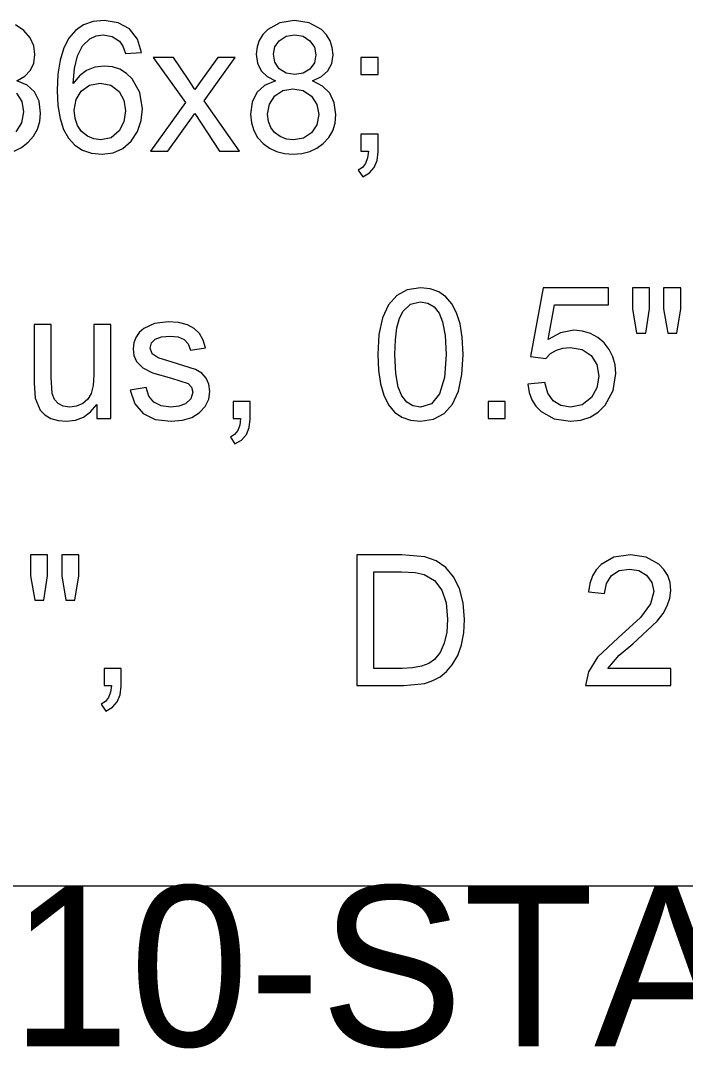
# Model space of a CAD drawing. Extents: x 1001568 to 1002149, y 1840825 to 1841423.
# Drawn here: x 1001934.673 to 1001936.333, y 1840981.063 to 1840983.629 of the extents above; entities that cross this region are included whole.
import ezdxf

# ---------------------------------------------------------------- set-up
doc = ezdxf.new("R2010")
doc.units = 0
for name, color, linetype in [('40', 7, 'Continuous'), ('R_No Plot', 7, 'Continuous'), ('SIGNS', 7, 'Continuous')]:
    doc.layers.add(name, color=color, linetype=linetype)

msp = doc.modelspace()

# ---------------------------------------------------------------- linework, layer by layer
at = {"layer": 'R_No Plot'}
msp.add_line((1001890.6501, 1840981.4691), (1001982.1327, 1840981.4691), dxfattribs=at)
at = {"layer": 'SIGNS'}
for points in [[(1001934.6572, 1840983.3028), (1001934.6757, 1840983.312), (1001934.6923, 1840983.325), (1001934.7057, 1840983.3405), (1001934.7155, 1840983.3578), (1001934.7212, 1840983.3768), (1001934.7232, 1840983.3975), (1001934.7195, 1840983.4272), (1001934.7083, 1840983.4506), (1001934.6896, 1840983.4673), (1001934.6636, 1840983.4779), (1001934.6835, 1840983.4896), (1001934.6976, 1840983.5047), (1001934.7062, 1840983.5226), (1001934.709, 1840983.5439), (1001934.7059, 1840983.5655), (1001934.697, 1840983.5859), (1001934.6815, 1840983.6042), (1001934.6607, 1840983.618)], [(1001934.9749, 1840983.5493), (1001934.965, 1840983.5825), (1001934.9453, 1840983.6076), (1001934.9171, 1840983.6233), (1001934.882, 1840983.6287), (1001934.8544, 1840983.6259), (1001934.8306, 1840983.6177), (1001934.8103, 1840983.604), (1001934.7939, 1840983.5849), (1001934.781, 1840983.5602), (1001934.772, 1840983.5301), (1001934.7664, 1840983.4946), (1001934.7646, 1840983.4537), (1001934.7663, 1840983.4165), (1001934.7716, 1840983.3843), (1001934.7804, 1840983.357), (1001934.7927, 1840983.3349), (1001934.8083, 1840983.3175), (1001934.8276, 1840983.3052), (1001934.8503, 1840983.2978), (1001934.8766, 1840983.2954), (1001934.904, 1840983.2989), (1001934.9284, 1840983.3095), (1001934.9494, 1840983.3276), (1001934.9651, 1840983.3521), (1001934.9744, 1840983.3791), (1001934.9774, 1840983.4082), (1001934.9709, 1840983.4489), (1001934.9518, 1840983.4829), (1001934.9373, 1840983.4969), (1001934.921, 1840983.5071), (1001934.9027, 1840983.5131), (1001934.8826, 1840983.5152), (1001934.8588, 1840983.5124), (1001934.838, 1840983.5041), (1001934.8198, 1840983.4903), (1001934.8047, 1840983.4712), (1001934.8075, 1840983.5094), (1001934.8155, 1840983.5409), (1001934.8281, 1840983.5653), (1001934.8459, 1840983.5829), (1001934.8617, 1840983.5907), (1001934.8796, 1840983.5932), (1001934.9017, 1840983.5891), (1001934.9198, 1840983.5776), (1001934.9284, 1840983.5649), (1001934.935, 1840983.5463), (1001934.9749, 1840983.5493)], [(1001935.3096, 1840983.4779), (1001935.2823, 1840983.4664), (1001935.2628, 1840983.4488), (1001935.2511, 1840983.4251), (1001935.2473, 1840983.3953), (1001935.2493, 1840983.3736), (1001935.2552, 1840983.3542), (1001935.2649, 1840983.3369), (1001935.2784, 1840983.3221), (1001935.2941, 1840983.3103), (1001935.312, 1840983.302), (1001935.3318, 1840983.297), (1001935.3537, 1840983.2954), (1001935.3751, 1840983.2969), (1001935.3948, 1840983.3019), (1001935.4126, 1840983.3102), (1001935.4287, 1840983.3218), (1001935.4424, 1840983.3365), (1001935.4524, 1840983.3536), (1001935.4581, 1840983.3728), (1001935.4601, 1840983.3942), (1001935.4562, 1840983.4233), (1001935.4453, 1840983.4471), (1001935.427, 1840983.4652), (1001935.4014, 1840983.4779), (1001935.4239, 1840983.4888), (1001935.44, 1840983.5035), (1001935.4497, 1840983.5216), (1001935.453, 1840983.5433), (1001935.4512, 1840983.5617), (1001935.4457, 1840983.5784), (1001935.4366, 1840983.5931), (1001935.4241, 1840983.6062), (1001935.3936, 1840983.623), (1001935.3567, 1840983.6287), (1001935.3199, 1840983.6231), (1001935.29, 1840983.6066), (1001935.2775, 1840983.5939), (1001935.2686, 1840983.5793), (1001935.2633, 1840983.5628), (1001935.2615, 1840983.5444), (1001935.2645, 1840983.522), (1001935.2735, 1840983.5035), (1001935.2885, 1840983.4887), (1001935.3096, 1840983.4779)], [(1001935.3041, 1840983.5449), (1001935.3076, 1840983.5627), (1001935.3182, 1840983.5779), (1001935.3359, 1840983.5894), (1001935.3573, 1840983.5932), (1001935.3781, 1840983.5893), (1001935.3953, 1840983.5782), (1001935.4067, 1840983.562), (1001935.4105, 1840983.5427), (1001935.4065, 1840983.5229), (1001935.3952, 1840983.5074), (1001935.3782, 1840983.4972), (1001935.3577, 1840983.4939), (1001935.3359, 1840983.4975), (1001935.3187, 1840983.5083), (1001935.3076, 1840983.5246), (1001935.3041, 1840983.5449)], [(1001934.8072, 1840983.4054), (1001934.8116, 1840983.4313), (1001934.8247, 1840983.4527), (1001934.8454, 1840983.4678), (1001934.8718, 1840983.4726), (1001934.8985, 1840983.4673), (1001934.9189, 1840983.4518), (1001934.931, 1840983.43), (1001934.9349, 1840983.4033), (1001934.9309, 1840983.3763), (1001934.9196, 1840983.3537), (1001934.8995, 1840983.3363), (1001934.8734, 1840983.3308), (1001934.8562, 1840983.3332), (1001934.8403, 1840983.3401), (1001934.8256, 1840983.3517), (1001934.8153, 1840983.3666), (1001934.8091, 1840983.3843), (1001934.8072, 1840983.4054)], [(1001934.6628, 1840983.4471), (1001934.6763, 1840983.4263), (1001934.6807, 1840983.4006), (1001934.6757, 1840983.3733), (1001934.6614, 1840983.3509)], [(1001935.2899, 1840983.3953), (1001935.2945, 1840983.4203), (1001935.3078, 1840983.4407), (1001935.3277, 1840983.4541), (1001935.3527, 1840983.4584), (1001935.3783, 1840983.4537), (1001935.3992, 1840983.4401), (1001935.4129, 1840983.4194), (1001935.4176, 1840983.394), (1001935.413, 1840983.3687), (1001935.3996, 1840983.3485), (1001935.3792, 1840983.3352), (1001935.3541, 1840983.3308), (1001935.3368, 1840983.3329), (1001935.3209, 1840983.3392), (1001935.3072, 1840983.3491), (1001935.2975, 1840983.3617), (1001935.2917, 1840983.3771), (1001935.2899, 1840983.3953)], [(1001935.5649, 1840982.7952), (1001935.5666, 1840982.756), (1001935.5716, 1840982.7221), (1001935.5799, 1840982.6934), (1001935.5917, 1840982.67), (1001935.6065, 1840982.6517), (1001935.6248, 1840982.6389), (1001935.6464, 1840982.6311), (1001935.6713, 1840982.6287), (1001935.704, 1840982.6336), (1001935.7305, 1840982.6478), (1001935.7511, 1840982.6714), (1001935.7659, 1840982.7039), (1001935.7747, 1840982.7451), (1001935.7777, 1840982.7952), (1001935.7758, 1840982.8389), (1001935.7704, 1840982.8722), (1001935.7611, 1840982.8993), (1001935.7492, 1840982.9215), (1001935.7346, 1840982.9388), (1001935.7174, 1840982.9514), (1001935.6956, 1840982.9595), (1001935.6713, 1840982.962), (1001935.6384, 1840982.957), (1001935.6122, 1840982.9428), (1001935.5914, 1840982.919), (1001935.5767, 1840982.8865), (1001935.5678, 1840982.8452), (1001935.5649, 1840982.7952)], [(1001935.6075, 1840982.7953), (1001935.6087, 1840982.8318), (1001935.6125, 1840982.8621), (1001935.6188, 1840982.8859), (1001935.6278, 1840982.9036), (1001935.6465, 1840982.9209), (1001935.6709, 1840982.9265), (1001935.6896, 1840982.9233), (1001935.7052, 1840982.914), (1001935.7176, 1840982.8986), (1001935.7266, 1840982.8771), (1001935.7329, 1840982.8424), (1001935.7352, 1840982.7953), (1001935.7311, 1840982.7377), (1001935.7192, 1840982.6967), (1001935.6992, 1840982.6721), (1001935.6713, 1840982.6641), (1001935.6525, 1840982.6672), (1001935.6371, 1840982.6765), (1001935.6248, 1840982.6919), (1001935.616, 1840982.7135), (1001935.6096, 1840982.748), (1001935.6075, 1840982.7953)], [(1001935.5121, 1840981.9691), (1001935.6297, 1840981.9691), (1001935.682, 1840981.9746), (1001935.7024, 1840981.9813), (1001935.7208, 1840981.9912), (1001935.7367, 1840982.0043), (1001935.7507, 1840982.0205), (1001935.7642, 1840982.0439), (1001935.7739, 1840982.0706), (1001935.7797, 1840982.1006), (1001935.7816, 1840982.134), (1001935.7783, 1840982.1751), (1001935.7687, 1840982.2115), (1001935.754, 1840982.2407), (1001935.7348, 1840982.2636), (1001935.7109, 1840982.2803), (1001935.6824, 1840982.2907), (1001935.6244, 1840982.2953), (1001935.5121, 1840982.2953), (1001935.5121, 1840981.9691)], [(1001935.5547, 1840982.0116), (1001935.5547, 1840982.2528), (1001935.6241, 1840982.2528), (1001935.6579, 1840982.2511), (1001935.6806, 1840982.2463), (1001935.7062, 1840982.2311), (1001935.7244, 1840982.2074), (1001935.7354, 1840982.1751), (1001935.7391, 1840982.1346), (1001935.737, 1840982.1022), (1001935.7307, 1840982.0747), (1001935.7204, 1840982.0519), (1001935.7062, 1840982.0338), (1001935.6923, 1840982.024), (1001935.6742, 1840982.0172), (1001935.6518, 1840982.013), (1001935.6253, 1840982.0116), (1001935.5547, 1840982.0116)]]:
    msp.add_lwpolyline(points, dxfattribs=at)
for points in [[(1001934.9976, 1840983.3024), (1001935.0411, 1840983.3024), (1001935.1083, 1840983.3963), (1001935.17, 1840983.3024), (1001935.2194, 1840983.3024), (1001935.1312, 1840983.4281), (1001935.2089, 1840983.5365), (1001935.1652, 1840983.5365), (1001935.1266, 1840983.4824), (1001935.1081, 1840983.4566), (1001935.0915, 1840983.4824), (1001935.0548, 1840983.5365), (1001935.0041, 1840983.5365), (1001935.0851, 1840983.4244)], [(1001935.5228, 1840983.4939), (1001935.5654, 1840983.4939), (1001935.5654, 1840983.5365), (1001935.5228, 1840983.5365)], [(1001935.5228, 1840983.3024), (1001935.5412, 1840983.3024), (1001935.5391, 1840983.2857), (1001935.5342, 1840983.2723), (1001935.5263, 1840983.2622), (1001935.5157, 1840983.2556), (1001935.5271, 1840983.2386), (1001935.5438, 1840983.2485), (1001935.5557, 1840983.2621), (1001935.5629, 1840983.2795), (1001935.5654, 1840983.3009), (1001935.5654, 1840983.345), (1001935.5228, 1840983.345)], [(1001935.939, 1840982.7214), (1001935.9427, 1840982.7007), (1001935.9496, 1840982.6824), (1001935.9595, 1840982.6665), (1001935.9727, 1840982.6529), (1001936.0052, 1840982.6347), (1001936.0455, 1840982.6287), (1001936.0716, 1840982.6313), (1001936.0948, 1840982.6389), (1001936.1151, 1840982.6515), (1001936.1326, 1840982.6692), (1001936.1522, 1840982.7054), (1001936.1589, 1840982.7475), (1001936.157, 1840982.7694), (1001936.1516, 1840982.7896), (1001936.1425, 1840982.8079), (1001936.1299, 1840982.8243), (1001936.1138, 1840982.838), (1001936.0958, 1840982.8479), (1001936.0758, 1840982.8536), (1001936.0539, 1840982.8556), (1001936.0211, 1840982.8497), (1001935.99, 1840982.8326), (1001936.006, 1840982.9194), (1001936.1406, 1840982.9194), (1001936.1406, 1840982.962), (1001935.9779, 1840982.962), (1001935.9462, 1840982.7904), (1001935.9846, 1840982.7855), (1001935.9963, 1840982.7976), (1001936.0105, 1840982.8062), (1001936.0267, 1840982.8113), (1001936.0453, 1840982.8131), (1001936.075, 1840982.808), (1001936.0975, 1840982.7931), (1001936.1116, 1840982.7703), (1001936.1164, 1840982.7414), (1001936.1118, 1840982.712), (1001936.0982, 1840982.6878), (1001936.0753, 1840982.67), (1001936.046, 1840982.6641), (1001936.0215, 1840982.6679), (1001936.0026, 1840982.6793), (1001935.9894, 1840982.6984), (1001935.9819, 1840982.7251)], [(1001936.2107, 1840982.8485), (1001936.2335, 1840982.8485), (1001936.2429, 1840982.9095), (1001936.2429, 1840982.962), (1001936.2003, 1840982.962), (1001936.2003, 1840982.9095)], [(1001936.2885, 1840982.8485), (1001936.3109, 1840982.8485), (1001936.3209, 1840982.9095), (1001936.3209, 1840982.962), (1001936.2783, 1840982.962), (1001936.2783, 1840982.9095)], [(1001934.947, 1840982.7063), (1001934.9586, 1840982.6721), (1001934.9794, 1840982.6478), (1001935.0095, 1840982.6334), (1001935.0492, 1840982.6287), (1001935.0769, 1840982.631), (1001935.1002, 1840982.6379), (1001935.119, 1840982.6493), (1001935.1336, 1840982.6654), (1001935.1428, 1840982.6837), (1001935.1456, 1840982.703), (1001935.1432, 1840982.7213), (1001935.1365, 1840982.7366), (1001935.1255, 1840982.7488), (1001935.11, 1840982.7579), (1001935.0517, 1840982.7764), (1001935.0166, 1840982.7866), (1001935.0014, 1840982.7971), (1001934.9967, 1840982.8112), (1001934.9999, 1840982.8244), (1001935.0093, 1840982.8339), (1001935.0248, 1840982.8396), (1001935.0466, 1840982.8414), (1001935.0663, 1840982.8391), (1001935.0814, 1840982.8325), (1001935.0915, 1840982.8215), (1001935.0969, 1840982.8063), (1001935.135, 1840982.8115), (1001935.1293, 1840982.8313), (1001935.1199, 1840982.8475), (1001935.1068, 1840982.8601), (1001935.09, 1840982.869), (1001935.067, 1840982.875), (1001935.0412, 1840982.8769), (1001935.0072, 1840982.8727), (1001934.9811, 1840982.8605), (1001934.9692, 1840982.85), (1001934.9608, 1840982.8379), (1001934.9558, 1840982.8243), (1001934.9541, 1840982.8092), (1001934.9562, 1840982.7924), (1001934.9629, 1840982.7776), (1001934.9781, 1840982.7618), (1001935.0021, 1840982.7495), (1001935.0501, 1840982.7363), (1001935.0912, 1840982.7227), (1001935.1001, 1840982.7135), (1001935.1031, 1840982.7015), (1001935.0984, 1840982.6843), (1001935.0847, 1840982.6721), (1001935.0682, 1840982.6661), (1001935.0484, 1840982.6641), (1001935.0239, 1840982.6671), (1001935.0057, 1840982.6762), (1001934.9933, 1840982.6914), (1001934.987, 1840982.7128)], [(1001934.8631, 1840982.6358), (1001934.8985, 1840982.6358), (1001934.8985, 1840982.8698), (1001934.856, 1840982.8698), (1001934.856, 1840982.7441), (1001934.8543, 1840982.7175), (1001934.8496, 1840982.6982), (1001934.841, 1840982.6838), (1001934.8283, 1840982.673), (1001934.8126, 1840982.6662), (1001934.7961, 1840982.6641), (1001934.7796, 1840982.6663), (1001934.7668, 1840982.6726), (1001934.7575, 1840982.6831), (1001934.7519, 1840982.6977), (1001934.7496, 1840982.7397), (1001934.7496, 1840982.8698), (1001934.7071, 1840982.8698), (1001934.7071, 1840982.7237), (1001934.7095, 1840982.6864), (1001934.7218, 1840982.6566), (1001934.7335, 1840982.6443), (1001934.7486, 1840982.6357), (1001934.7667, 1840982.6304), (1001934.7879, 1840982.6287), (1001934.8104, 1840982.6313), (1001934.8305, 1840982.6391), (1001934.848, 1840982.6522), (1001934.8631, 1840982.6706)], [(1001935.2039, 1840982.6358), (1001935.2223, 1840982.6358), (1001935.2202, 1840982.6191), (1001935.2154, 1840982.6057), (1001935.2075, 1840982.5956), (1001935.1968, 1840982.5889), (1001935.2082, 1840982.572), (1001935.2249, 1840982.5818), (1001935.2368, 1840982.5955), (1001935.244, 1840982.6129), (1001935.2465, 1840982.6342), (1001935.2465, 1840982.6783), (1001935.2039, 1840982.6783)], [(1001935.8404, 1840982.6358), (1001935.883, 1840982.6358), (1001935.883, 1840982.6783), (1001935.8404, 1840982.6783)], [(1001934.7085, 1840982.1818), (1001934.7313, 1840982.1818), (1001934.7407, 1840982.2428), (1001934.7407, 1840982.2953), (1001934.6981, 1840982.2953), (1001934.6981, 1840982.2428)], [(1001934.7863, 1840982.1818), (1001934.8087, 1840982.1818), (1001934.8187, 1840982.2428), (1001934.8187, 1840982.2953), (1001934.7761, 1840982.2953), (1001934.7761, 1840982.2428)], [(1001936.296, 1840982.0116), (1001936.139, 1840982.0116), (1001936.1677, 1840982.0447), (1001936.2012, 1840982.0732), (1001936.2619, 1840982.1296), (1001936.2768, 1840982.1487), (1001936.2875, 1840982.168), (1001936.2938, 1840982.1872), (1001936.296, 1840982.2065), (1001936.2942, 1840982.2261), (1001936.2885, 1840982.2436), (1001936.2791, 1840982.259), (1001936.2661, 1840982.2724), (1001936.2344, 1840982.2896), (1001936.1955, 1840982.2953), (1001936.1543, 1840982.2893), (1001936.1223, 1840982.2715), (1001936.11, 1840982.2582), (1001936.1007, 1840982.2425), (1001936.0943, 1840982.2239), (1001936.0908, 1840982.2028), (1001936.131, 1840982.1987), (1001936.1353, 1840982.2239), (1001936.1478, 1840982.2434), (1001936.1674, 1840982.2558), (1001936.1934, 1840982.2599), (1001936.2166, 1840982.2559), (1001936.2357, 1840982.2447), (1001936.249, 1840982.2266), (1001936.2535, 1840982.204), (1001936.2452, 1840982.173), (1001936.2206, 1840982.1387), (1001936.165, 1840982.0882), (1001936.1135, 1840982.0395), (1001936.0904, 1840982.0035), (1001936.0833, 1840981.9691), (1001936.296, 1840981.9691)], [(1001934.8816, 1840981.9691), (1001934.9, 1840981.9691), (1001934.8979, 1840981.9524), (1001934.893, 1840981.939), (1001934.8852, 1840981.9289), (1001934.8745, 1840981.9223), (1001934.8859, 1840981.9053), (1001934.9026, 1840981.9152), (1001934.9145, 1840981.9288), (1001934.9217, 1840981.9462), (1001934.9242, 1840981.9676), (1001934.9242, 1840982.0116), (1001934.8816, 1840982.0116)]]:
    msp.add_lwpolyline(points, close=True, dxfattribs=at)

# ---------------------------------------------------------------- texts
at = {"layer": '40'}
msp.add_text('SS-067-10-STA149+15NB', height=0.4, rotation=0, dxfattribs=at).set_placement((1001932.6858, 1840981.0691))

doc.saveas('drawing.dxf')
